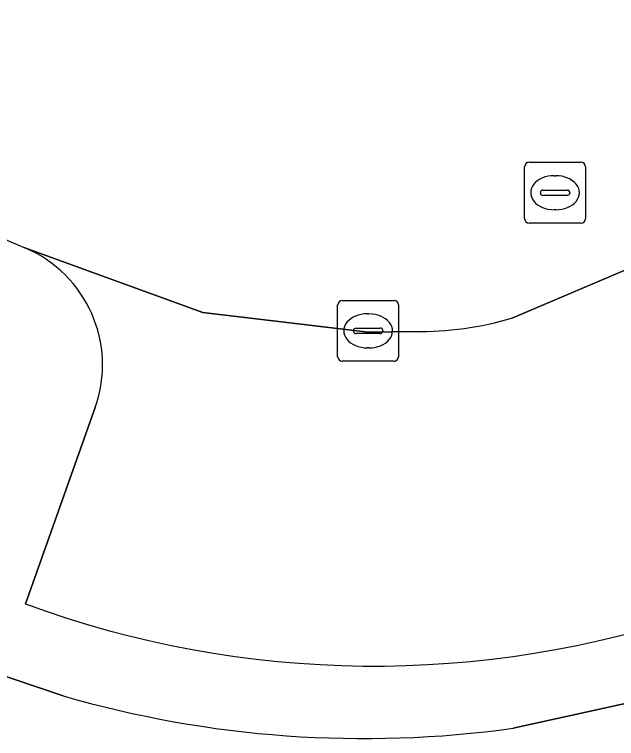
# Model space of a CAD drawing. Extents: x 159053 to 160042, y 380449 to 381423.
# Drawn here: x 159879.99 to 159889.88, y 381238.77 to 381250.66 of the extents above; entities that cross this region are included whole.
import ezdxf

# ---------------------------------------------------------------- set-up
doc = ezdxf.new("R2010")
doc.units = 0
for name, color, linetype in [('IMGEO_Groenvoorziening', 7, 'Continuous'), ('IMGEO_Kolk', 7, 'Continuous'), ('IMGEO_Parkeervlak_open', 7, 'Continuous'), ('IMGEO_Rijbaan_lokaal_open', 7, 'Continuous'), ('IMGEO_Rioolput', 7, 'Continuous'), ('IMGEO_Voetpad_open', 7, 'Continuous')]:
    doc.layers.add(name, color=color, linetype=linetype)

msp = doc.modelspace()

# ---------------------------------------------------------------- linework, layer by layer
at = {"layer": 'IMGEO_Groenvoorziening'}
for points in [[(159880.787, 381239.473), (159876.256, 381240.999)], [(159891.72, 381239.719), (159888.185, 381238.941)]]:
    msp.add_lwpolyline(points, dxfattribs=at)
msp.add_arc((159885.733, 381256.554), 17.783, 253.8496, 277.9241, dxfattribs=at)
at = {"layer": 'IMGEO_Kolk'}
for p, q in [((159885.3, 381245.04), (159885.3, 381245.892)), ((159885.375, 381245.966), (159886.227, 381245.966)), ((159886.301, 381245.892), (159886.301, 381245.04)), ((159885.788, 381245.746), (159885.813, 381245.746)), ((159885.602, 381245.509), (159886, 381245.509)), ((159885.559, 381245.46), (159885.559, 381245.472)), ((159885.997, 381245.423), (159885.599, 381245.423)), ((159886.043, 381245.472), (159886.043, 381245.46)), ((159885.811, 381245.186), (159885.786, 381245.186)), ((159886.227, 381244.966), (159885.375, 381244.966))]:
    msp.add_line(p, q, dxfattribs=at)
for points in [[(159885.3, 381245.04), (159885.3, 381245.892)], [(159885.375, 381245.966), (159886.227, 381245.966)], [(159886.301, 381245.892), (159886.301, 381245.04)], [(159886.227, 381244.966), (159885.375, 381244.966)]]:
    msp.add_lwpolyline(points, dxfattribs=at)
for centre, radius, start, end in [((159885.377, 381245.89), 0.0765, 91.552, 178.448), ((159885.377, 381245.89), 0.0765, 91.552, 178.448), ((159886.225, 381245.89), 0.0765, 1.552, 88.448), ((159886.225, 381245.89), 0.0765, 1.552, 88.448), ((159885.599, 381245.469), 0.0403, 85.8775, 175.7526), ((159886.004, 381245.471), 0.0386, 1.7309, 96.639), ((159885.596, 381245.459), 0.0366, 178.938, 274.7102), ((159886, 381245.466), 0.043, 264.8664, 352.4533), ((159885.377, 381245.042), 0.0765, 181.552, 268.448), ((159885.377, 381245.042), 0.0765, 181.552, 268.448), ((159886.225, 381245.042), 0.0765, 271.552, 358.448), ((159886.225, 381245.042), 0.0765, 271.552, 358.448)]:
    msp.add_arc(centre, radius, start, end, dxfattribs=at)
for centre, major_axis, ratio, start_param, end_param in [((159885.787, 381245.466), (-0.387, 0.002), 0.722429, 4.712389, 7.853982), ((159885.812, 381245.466), (-0.39, 0.002), 0.717154, 1.570796, 4.712389)]:
    msp.add_ellipse(centre, major_axis=major_axis, ratio=ratio, start_param=start_param, end_param=end_param, dxfattribs=at)
at = {"layer": 'IMGEO_Parkeervlak_open'}
for points in [[(159895.851, 381250.511), (159895.168, 381250), (159892.977, 381248.362), (159891.377, 381247.199), (159890.267, 381246.568), (159888.177, 381245.678)], [(159886.56, 381245.456), (159885.801, 381245.446), (159883.084, 381245.766), (159880.158, 381246.83)], [(159881.315, 381244.208), (159880.17, 381240.983)]]:
    msp.add_lwpolyline(points, dxfattribs=at)
for centre, radius, start, end in [((159879.349, 381244.907), 2.086, 340.4295, 67.191), ((159886.649, 381250.808), 5.352, 269.0473, 286.5874), ((159885.898, 381256.524), 16.563, 249.7675, 288.9959)]:
    msp.add_arc(centre, radius, start, end, dxfattribs=at)
at = {"layer": 'IMGEO_Rijbaan_lokaal_open'}
for points in [[(159888.177, 381245.678), (159890.267, 381246.568), (159891.377, 381247.199), (159892.977, 381248.362), (159895.168, 381250), (159895.851, 381250.511), (159896.046, 381250.66), (159898.731, 381252.664), (159899.018, 381252.858), (159895.659, 381257.09), (159888.665, 381251.727)], [(159880.158, 381246.83), (159883.084, 381245.766), (159885.801, 381245.446), (159886.56, 381245.456)]]:
    msp.add_lwpolyline(points, dxfattribs=at)
for centre, radius, start, end in [((159882.503, 381252.66), 6.284, 207.8344, 248.0888), ((159886.649, 381250.808), 5.352, 269.0473, 286.5874)]:
    msp.add_arc(centre, radius, start, end, dxfattribs=at)
at = {"layer": 'IMGEO_Rioolput'}
for p, q in [((159888.448, 381248.235), (159889.3, 381248.235)), ((159888.373, 381247.309), (159888.373, 381248.161)), ((159889.374, 381248.161), (159889.374, 381247.309)), ((159888.861, 381248.015), (159888.886, 381248.015)), ((159888.675, 381247.778), (159889.073, 381247.778)), ((159888.632, 381247.729), (159888.632, 381247.741)), ((159889.07, 381247.692), (159888.672, 381247.692)), ((159889.116, 381247.741), (159889.116, 381247.729)), ((159888.884, 381247.455), (159888.859, 381247.455)), ((159889.3, 381247.235), (159888.448, 381247.235))]:
    msp.add_line(p, q, dxfattribs=at)
for points in [[(159888.448, 381248.235), (159889.3, 381248.235)], [(159888.373, 381247.309), (159888.373, 381248.161)], [(159889.374, 381248.161), (159889.374, 381247.309)], [(159889.3, 381247.235), (159888.448, 381247.235)]]:
    msp.add_lwpolyline(points, dxfattribs=at)
for centre, radius, start, end in [((159888.45, 381248.159), 0.0765, 91.552, 178.448), ((159888.45, 381248.159), 0.0765, 91.552, 178.448), ((159889.298, 381248.159), 0.0765, 1.552, 88.448), ((159889.298, 381248.159), 0.0765, 1.552, 88.448), ((159888.672, 381247.738), 0.0403, 85.8775, 175.7526), ((159889.077, 381247.74), 0.0386, 1.7309, 96.639), ((159888.669, 381247.728), 0.0366, 178.938, 274.7102), ((159889.073, 381247.735), 0.043, 264.8664, 352.4533), ((159888.45, 381247.311), 0.0765, 181.552, 268.448), ((159888.45, 381247.311), 0.0765, 181.552, 268.448), ((159889.298, 381247.311), 0.0765, 271.552, 358.448), ((159889.298, 381247.311), 0.0765, 271.552, 358.448)]:
    msp.add_arc(centre, radius, start, end, dxfattribs=at)
for centre, major_axis, ratio, start_param, end_param in [((159888.86, 381247.735), (-0.387, 0.002), 0.722429, 4.712389, 7.853982), ((159888.885, 381247.735), (-0.39, 0.002), 0.717154, 1.570796, 4.712389)]:
    msp.add_ellipse(centre, major_axis=major_axis, ratio=ratio, start_param=start_param, end_param=end_param, dxfattribs=at)
at = {"layer": 'IMGEO_Voetpad_open'}
for points in [[(159880.17, 381240.983), (159881.315, 381244.208)], [(159876.256, 381240.999), (159880.787, 381239.473)], [(159888.185, 381238.941), (159891.72, 381239.719)]]:
    msp.add_lwpolyline(points, dxfattribs=at)
for centre, radius, start, end in [((159882.503, 381252.66), 6.284, 207.8344, 248.0888), ((159879.349, 381244.907), 2.086, 340.4295, 67.191), ((159885.898, 381256.524), 16.563, 249.7675, 288.9959), ((159885.733, 381256.554), 17.783, 253.8496, 277.9241)]:
    msp.add_arc(centre, radius, start, end, dxfattribs=at)

doc.saveas('drawing.dxf')
